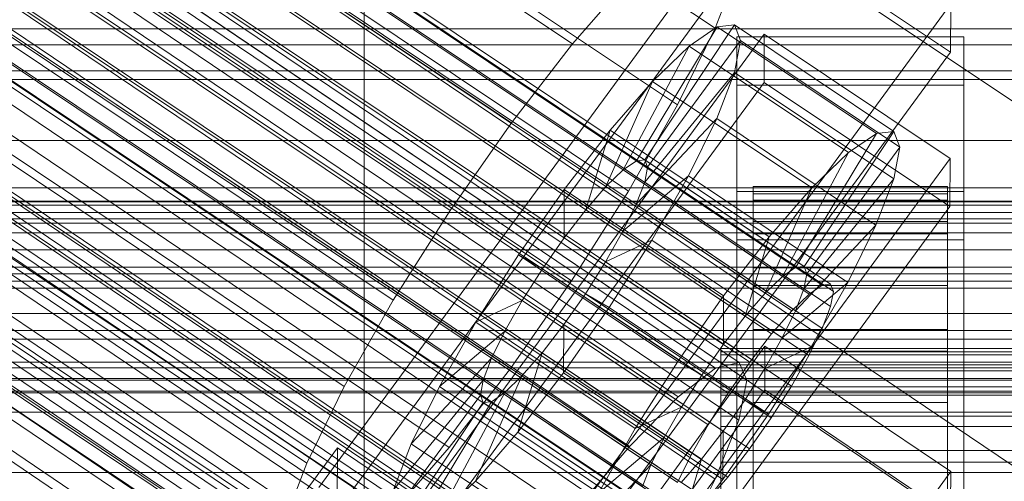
# Model space of a CAD drawing. Header units: millimetres. Extents: x -2233 to 61924, y -68080 to 6847.
# Tile 275 of 656: x -191 to -130, y -33211 to -33182. Entities that reach past the tile are written whole.
import ezdxf

# ---------------------------------------------------------------- set-up
doc = ezdxf.new("R2010")
doc.units = ezdxf.units.MM
for name, color, linetype, lineweight in [('COTAS_P', 1, 'Continuous', 0), ('frontal_C01', 7, 'Continuous', 0), ('frontal_C02', 7, 'Continuous', 0), ('frontal_C03', 7, 'Continuous', 0), ('frontal_dosificador', 7, 'Continuous', 0), ('frontal_secador', 7, 'Continuous', 0)]:
    doc.layers.add(name, color=color, linetype=linetype, lineweight=lineweight)
doc.dimstyles.new('R19_100', dxfattribs={"dimtxt": 250, "dimasz": 150, "dimexe": 150, "dimexo": 80, "dimgap": 100, "dimtad": 1, "dimtih": 1, "dimtoh": 1, "dimdsep": 46, "dimcen": 0.09, "dimadec": 0, "dimazin": 0, "dimtfac": 1, "dimtdec": 4, "dimtofl": 0, "dimtmove": 0, "dimatfit": 3, "dimfxl": 1, "dimtolj": 1, "dimtzin": 0, "dimarcsym": 0})

# ---------------------------------------------------------------- blocks, each defined once
blk = doc.blocks.new('DIM_R27_53')
at = {"layer": 'COTAS_P'}
for p, q in [((-150, -32000), (550, -32000)), ((550, -32000), (505, -32150)), ((550, -34600), (550, -32000)), ((550, -32000), (595, -32150)), ((550, -34600), (505, -34450)), ((550, -34600), (595, -34450)), ((-150, -34600), (550, -34600))]:
    blk.add_line(p, q, dxfattribs=at)
blk.add_text('2600 P', height=250, rotation=90, dxfattribs=at).set_placement((450, -33300))

msp = doc.modelspace()

# ---------------------------------------------------------------- linework, layer by layer
at = {"layer": 'frontal_C01'}
for p, q in [((-331.181, -33079.124), (-146.872, -33203.459)), ((-332.629, -33079.473), (-148.32, -33203.808)), ((-330.692, -33080.214), (-146.383, -33204.548)), ((-334.938, -33081.238), (-150.629, -33205.573)), ((-355.53, -33082.938), (-141.731, -33227.166)), ((-355.017, -33082.814), (-141.218, -33227.043)), ((-331.197, -33082.669), (-146.887, -33207.003)), ((-356.348, -33083.564), (-142.549, -33227.792)), ((-354.844, -33083.201), (-141.045, -33227.429)), ((-355.022, -33084.07), (-141.224, -33228.299)), ((-337.95, -33084.299), (-153.641, -33208.633)), ((-357.415, -33084.648), (-143.617, -33228.876)), ((-355.541, -33085.365), (-141.742, -33229.593)), ((-358.659, -33086.117), (-144.861, -33230.346)), ((-332.659, -33086.321), (-148.35, -33210.656)), ((-356.363, -33086.995), (-142.565, -33231.223)), ((-146.196, -33232.1), (-359.995, -33087.872)), ((-341.461, -33088.446), (-157.152, -33212.78)), ((-357.434, -33088.851), (-143.635, -33233.079)), ((-361.332, -33089.791), (-147.533, -33234.02)), ((-358.68, -33090.805), (-144.881, -33235.033)), ((-334.981, -33090.923), (-150.672, -33215.258)), ((-362.578, -33091.746), (-148.779, -33235.974)), ((-360.017, -33092.725), (-146.218, -33236.953)), ((-160.922, -33217.731), (-345.231, -33093.397)), ((-363.648, -33093.601), (-149.85, -33237.829)), ((-361.352, -33094.479), (-147.554, -33238.707)), ((-338.003, -33096.16), (-153.694, -33220.495)), ((-349.002, -33098.815), (-164.693, -33223.149)), ((-341.52, -33101.675), (-157.211, -33226.01)), ((-130, -33209.806), (-228.298, -33143.494)), ((-228.298, -33149.274), (-130, -33215.586)), ((-342.5, -33189.755), (342.5, -33189.755)), ((342.5, -33195.462), (-342.5, -33195.462)), ((300, -33197.985), (-300, -33197.985)), ((300, -33202.015), (-300, -33202.015)), ((-172.809, -33240.291), (-145.277, -33202.437)), ((-145.289, -33205.133), (-145.277, -33202.437)), ((-145.277, -33202.437), (-133.809, -33210.173)), ((-150.629, -33205.573), (-148.32, -33203.808)), ((-148.32, -33203.808), (-146.872, -33203.459)), ((-146.872, -33203.459), (-146.383, -33204.548)), ((342.5, -33204.538), (-342.5, -33204.538)), ((-146.383, -33204.548), (-146.887, -33207.003)), ((-145.289, -33205.133), (-172.821, -33242.988)), ((-133.821, -33212.87), (-145.289, -33205.133)), ((-153.641, -33208.633), (-150.629, -33205.573)), ((-146.887, -33207.003), (-148.35, -33210.656)), ((-157.152, -33212.78), (-153.641, -33208.633)), ((342.5, -33210.245), (-342.5, -33210.245)), ((-133.809, -33210.173), (-161.341, -33248.028)), ((-148.35, -33210.656), (-150.672, -33215.258)), ((-133.809, -33210.173), (-133.821, -33212.87))]:
    msp.add_line(p, q, dxfattribs=at)
at = {"layer": 'frontal_C02'}
for p, q in [((-355.53, -33055.696), (-141.731, -33198.672)), ((-355.017, -33055.64), (-141.218, -33198.616)), ((-356.348, -33056.259), (-142.549, -33199.234)), ((-354.844, -33056.095), (-141.045, -33199.07)), ((-357.415, -33057.29), (-143.617, -33200.265)), ((-355.022, -33057.029), (-141.224, -33200.004)), ((-358.659, -33058.719), (-144.861, -33201.694)), ((-355.541, -33058.379), (-141.742, -33201.354)), ((-332.659, -33059.581), (-148.35, -33182.835)), ((-146.196, -33203.423), (-359.995, -33060.448)), ((-356.363, -33060.052), (-142.565, -33203.028)), ((-341.461, -33060.539), (-157.152, -33183.794)), ((-361.332, -33062.36), (-147.533, -33205.336)), ((-357.434, -33061.936), (-143.635, -33204.911)), ((-358.68, -33063.901), (-144.881, -33206.876)), ((-362.578, -33064.325), (-148.779, -33207.3)), ((-334.981, -33064.304), (-150.672, -33187.559)), ((-160.922, -33188.675), (-345.231, -33065.42)), ((-360.017, -33065.813), (-146.218, -33208.788)), ((-363.648, -33066.209), (-149.85, -33209.184)), ((-364.471, -33067.882), (-150.672, -33210.857)), ((-361.352, -33067.542), (-147.554, -33210.518)), ((-362.596, -33068.971), (-148.798, -33211.947)), ((-364.989, -33069.232), (-151.191, -33212.207)), ((-338.003, -33069.619), (-153.694, -33192.874)), ((-365.168, -33070.166), (-151.369, -33213.141)), ((-363.664, -33070.002), (-149.865, -33212.977)), ((-364.995, -33070.62), (-151.196, -33213.596)), ((-364.482, -33070.565), (-150.683, -33213.54)), ((-349.002, -33070.817), (-164.693, -33194.072)), ((-341.52, -33075.164), (-157.211, -33198.419)), ((-352.519, -33076.362), (-168.21, -33199.617)), ((-345.291, -33080.561), (-160.982, -33203.816)), ((-355.541, -33081.678), (-171.232, -33204.932)), ((-349.061, -33085.442), (-164.752, -33208.697)), ((-357.863, -33086.401), (-173.554, -33209.656)), ((-352.572, -33089.475), (-168.263, -33212.729)), ((-359.326, -33090.211), (-175.016, -33213.465)), ((-355.584, -33092.384), (-171.275, -33215.639)), ((-359.83, -33092.846), (-175.521, -33216.101)), ((-357.893, -33093.972), (-173.584, -33217.226)), ((-359.341, -33094.129), (-175.032, -33217.384)), ((-228.298, -33121.594), (-130, -33187.33)), ((-172.809, -33211.173), (-145.277, -33173.65)), ((-145.289, -33176.631), (-172.821, -33214.153)), ((-133.821, -33184.3), (-145.289, -33176.631)), ((-146.887, -33179.026), (-148.35, -33182.835)), ((-157.152, -33183.794), (-153.641, -33179.761)), ((-133.809, -33181.319), (-161.341, -33218.842)), ((-133.809, -33181.319), (-133.821, -33184.3)), ((-153.199, -33191.003), (-148.226, -33182.742)), ((-152.686, -33190.947), (-147.143, -33182.624)), ((-148.226, -33182.742), (-149.953, -33183.93)), ((-147.143, -33182.624), (-148.226, -33182.742)), ((-148.226, -33182.742), (-138.396, -33189.316)), ((-147.143, -33182.624), (-137.313, -33189.198)), ((-146.777, -33183.584), (-147.143, -33182.624)), ((-172.847, -33220.71), (-145.315, -33183.188)), ((-148.35, -33182.835), (-150.672, -33187.559)), ((-147, -33186.342), (-147, -33183.362)), ((-147, -33183.362), (-133, -33183.362)), ((-147, -33229.18), (-147, -33183.362)), ((-145.327, -33186.168), (-145.315, -33183.188)), ((-145.315, -33183.188), (-133.847, -33190.857)), ((-133, -33183.362), (-133, -33186.342)), ((-133, -33183.362), (-133, -33229.18)), ((-160.922, -33188.675), (-157.152, -33183.794)), ((-154.017, -33191.565), (-149.953, -33183.93)), ((-152.513, -33191.401), (-146.777, -33183.584)), ((-149.953, -33183.93), (-152.207, -33186.106)), ((-149.953, -33183.93), (-140.123, -33190.503)), ((-147.155, -33185.556), (-146.777, -33183.584)), ((-146.777, -33183.584), (-136.948, -33190.158)), ((-161.353, -33221.822), (-133.821, -33184.3)), ((-152.692, -33192.335), (-147.155, -33185.556)), ((-148.249, -33188.405), (-147.155, -33185.556)), ((-147.155, -33185.556), (-137.325, -33192.129)), ((-145.327, -33186.168), (-172.859, -33223.691)), ((-155.085, -33192.596), (-152.207, -33186.106)), ((-152.207, -33186.106), (-154.833, -33189.122)), ((-152.207, -33186.106), (-142.377, -33192.68)), ((-133, -33186.342), (-147, -33186.342)), ((-147, -33186.342), (-147, -33232.161)), ((-133.859, -33193.838), (-145.327, -33186.168)), ((-133, -33232.161), (-133, -33186.342)), ((-150.672, -33187.559), (-153.694, -33192.874)), ((-164.693, -33194.072), (-160.922, -33188.675)), ((-153.21, -33193.685), (-148.249, -33188.405)), ((-149.985, -33191.939), (-148.249, -33188.405)), ((-148.249, -33188.405), (-138.419, -33194.979)), ((-154.833, -33189.122), (-157.653, -33192.774)), ((-156.329, -33194.025), (-154.833, -33189.122)), ((-154.833, -33189.122), (-145.003, -33195.696)), ((-138.396, -33189.316), (-143.369, -33197.576)), ((-137.313, -33189.198), (-142.856, -33197.52)), ((-140.123, -33190.503), (-138.396, -33189.316)), ((-138.396, -33189.316), (-137.313, -33189.198)), ((-137.313, -33189.198), (-136.948, -33190.158)), ((-140.123, -33190.503), (-144.188, -33198.139)), ((-136.948, -33190.158), (-142.683, -33197.975)), ((-142.377, -33192.68), (-140.123, -33190.503)), ((-136.948, -33190.158), (-137.325, -33192.129)), ((-133.847, -33190.857), (-161.379, -33228.38)), ((-154.017, -33191.565), (-153.199, -33191.003)), ((-153.199, -33191.003), (-152.686, -33190.947)), ((-143.369, -33197.576), (-153.199, -33191.003)), ((-142.856, -33197.52), (-152.686, -33190.947)), ((-152.686, -33190.947), (-152.513, -33191.401)), ((-133.847, -33190.857), (-133.859, -33193.838)), ((-155.085, -33192.596), (-154.017, -33191.565)), ((-144.188, -33198.139), (-154.017, -33191.565)), ((-152.513, -33191.401), (-152.692, -33192.335)), ((-142.683, -33197.975), (-152.513, -33191.401)), ((-154.033, -33195.359), (-149.985, -33191.939)), ((-152.692, -33192.335), (-153.21, -33193.685)), ((-142.862, -33198.909), (-152.692, -33192.335)), ((-152.246, -33195.915), (-149.985, -33191.939)), ((-149.985, -33191.939), (-140.156, -33198.512)), ((-137.325, -33192.129), (-142.862, -33198.909)), ((-137.325, -33192.129), (-138.419, -33194.979)), ((-157.653, -33192.774), (-160.474, -33196.811)), ((-157.653, -33192.774), (-157.665, -33195.754)), ((-147.823, -33199.347), (-157.653, -33192.774)), ((-153.694, -33192.874), (-157.211, -33198.419)), ((-156.329, -33194.025), (-155.085, -33192.596)), ((-145.255, -33199.169), (-155.085, -33192.596)), ((-147, -33195.88), (-147, -33192.9)), ((-147, -33192.9), (-133, -33192.9)), ((-147, -33238.718), (-147, -33192.9)), ((-146, -33202.583), (-146, -33192.591)), ((-146, -33192.591), (-146, -33193.038)), ((-146, -33192.591), (-134, -33192.591)), ((-146, -33193.439), (-146, -33192.591)), ((-146, -33202.794), (-146, -33193.038)), ((-146, -33193.038), (-146, -33194.747)), ((-146, -33193.038), (-134, -33193.038)), ((-142.377, -33192.68), (-145.255, -33199.169)), ((-145.003, -33195.696), (-142.377, -33192.68)), ((-134, -33193.038), (-134, -33192.591)), ((-134, -33192.591), (-134, -33202.583)), ((-134, -33192.591), (-134, -33193.439)), ((-134, -33194.747), (-134, -33193.038)), ((-134, -33193.038), (-134, -33202.794)), ((-133, -33192.9), (-133, -33195.88)), ((-133, -33192.9), (-133, -33238.718)), ((-153.21, -33193.685), (-154.033, -33195.359)), ((-143.38, -33200.259), (-153.21, -33193.685)), ((-146, -33202.985), (-146, -33193.439)), ((-146, -33193.439), (-134, -33193.439)), ((-146, -33195.523), (-146, -33193.439)), ((-134, -33193.439), (-134, -33202.985)), ((-134, -33193.439), (-134, -33195.523)), ((-168.21, -33199.617), (-164.693, -33194.072)), ((-161.391, -33231.36), (-133.859, -33193.838)), ((-157.665, -33195.754), (-156.329, -33194.025)), ((-146.499, -33200.598), (-156.329, -33194.025)), ((450, -33194.595), (-450, -33194.595)), ((-146, -33203.604), (-146, -33194.747)), ((-146, -33194.747), (-146, -33197.603)), ((-146, -33194.747), (-134, -33194.747)), ((-134, -33197.603), (-134, -33194.747)), ((-134, -33194.747), (-134, -33203.604)), ((-154.033, -33195.359), (-155.103, -33197.242)), ((-144.203, -33201.932), (-154.033, -33195.359)), ((-146, -33203.972), (-146, -33195.523)), ((-146, -33195.523), (-134, -33195.523)), ((-146, -33198.701), (-146, -33195.523)), ((-138.419, -33194.979), (-143.38, -33200.259)), ((-138.419, -33194.979), (-140.156, -33198.512)), ((-134, -33195.523), (-134, -33203.972)), ((-134, -33195.523), (-134, -33198.701)), ((-159.001, -33197.666), (-157.665, -33195.754)), ((-157.665, -33195.754), (-147.835, -33202.328)), ((-155.103, -33197.242), (-152.246, -33195.915)), ((-154.877, -33200.062), (-152.246, -33195.915)), ((-152.246, -33195.915), (-142.416, -33202.488)), ((-147.823, -33199.347), (-145.003, -33195.696)), ((-133, -33195.88), (-147, -33195.88)), ((-147, -33195.88), (-147, -33241.698)), ((-145.003, -33195.696), (-146.499, -33200.598)), ((-133, -33241.698), (-133, -33195.88)), ((-160.474, -33196.811), (-163.105, -33200.959)), ((-159.001, -33197.666), (-160.474, -33196.811)), ((-160.474, -33196.811), (-150.644, -33203.384)), ((-155.103, -33197.242), (-156.35, -33199.207)), ((-145.274, -33203.816), (-155.103, -33197.242)), ((-160.247, -33199.631), (-159.001, -33197.666)), ((-149.171, -33204.24), (-159.001, -33197.666)), ((-146, -33204.957), (-146, -33197.603)), ((-146, -33197.603), (-146, -33201.412)), ((-146, -33197.603), (-134, -33197.603)), ((-143.369, -33197.576), (-144.188, -33198.139)), ((-142.856, -33197.52), (-143.369, -33197.576)), ((-142.683, -33197.975), (-142.856, -33197.52)), ((-134, -33201.412), (-134, -33197.603)), ((-134, -33197.603), (-134, -33204.957)), ((-157.211, -33198.419), (-160.982, -33203.816)), ((-144.188, -33198.139), (-145.255, -33199.169)), ((-140.156, -33198.512), (-144.203, -33201.932)), ((-142.862, -33198.909), (-142.683, -33197.975)), ((-140.156, -33198.512), (-142.416, -33202.488)), ((-145.255, -33199.169), (-146.499, -33200.598)), ((-146, -33205.477), (-146, -33198.701)), ((-146, -33198.701), (-134, -33198.701)), ((-146, -33202.756), (-146, -33198.701)), ((-143.38, -33200.259), (-142.862, -33198.909)), ((-142.549, -33199.234), (-141.731, -33198.672)), ((-141.731, -33198.672), (-141.218, -33198.616)), ((-141.045, -33199.07), (-141.224, -33200.004)), ((-141.218, -33198.616), (-141.045, -33199.07)), ((-134, -33198.701), (-134, -33205.477)), ((-134, -33198.701), (-134, -33202.756)), ((-171.232, -33204.932), (-168.21, -33199.617)), ((-160.247, -33199.631), (-163.105, -33200.959)), ((-161.318, -33201.515), (-160.247, -33199.631)), ((-150.417, -33206.205), (-160.247, -33199.631)), ((-156.35, -33199.207), (-157.686, -33201.119)), ((-156.35, -33199.207), (-154.877, -33200.062)), ((-146.52, -33205.78), (-156.35, -33199.207)), ((-150.644, -33203.384), (-147.823, -33199.347)), ((-147.835, -33202.328), (-147.823, -33199.347)), ((-143.617, -33200.265), (-142.549, -33199.234)), ((-157.698, -33204.1), (-154.877, -33200.062)), ((-154.877, -33200.062), (-145.047, -33206.636)), ((-144.861, -33201.694), (-143.617, -33200.265)), ((-144.203, -33201.932), (-143.38, -33200.259)), ((-141.224, -33200.004), (-141.742, -33201.354)), ((-163.105, -33200.959), (-165.365, -33204.935)), ((-163.105, -33200.959), (-153.275, -33207.532)), ((-146.499, -33200.598), (-147.835, -33202.328)), ((-161.318, -33201.515), (-165.365, -33204.935)), ((-162.14, -33203.188), (-161.318, -33201.515)), ((-151.488, -33208.088), (-161.318, -33201.515)), ((-157.686, -33201.119), (-159.022, -33202.849)), ((-157.686, -33201.119), (-157.698, -33204.1)), ((-147.856, -33207.693), (-157.686, -33201.119)), ((-146, -33206.761), (-146, -33201.412)), ((-146, -33201.412), (-146, -33205.913)), ((-146, -33201.412), (-134, -33201.412)), ((-141.742, -33201.354), (-142.565, -33203.028)), ((-134, -33205.913), (-134, -33201.412)), ((-134, -33201.412), (-134, -33206.761)), ((-146.196, -33203.423), (-144.861, -33201.694)), ((-145.274, -33203.816), (-144.203, -33201.932)), ((-147.835, -33202.328), (-149.171, -33204.24)), ((-148, -33202.985), (-148, -33202.583)), ((-148, -33202.583), (-148, -33202.794)), ((-148, -33202.583), (148, -33202.583)), ((-148, -33202.794), (-148, -33203.604)), ((-148, -33202.794), (148, -33202.794)), ((-146, -33202.794), (-146, -33202.583)), ((-134, -33202.583), (-146, -33202.583)), ((-146, -33202.583), (-146, -33202.985)), ((-146, -33207.398), (-146, -33202.756)), ((-146, -33202.756), (-134, -33202.756)), ((-146, -33207.412), (-146, -33202.756)), ((-146, -33203.604), (-146, -33202.794)), ((-134, -33202.794), (-146, -33202.794)), ((-142.416, -33202.488), (-145.274, -33203.816)), ((-142.416, -33202.488), (-145.047, -33206.636)), ((-134, -33202.583), (-134, -33202.794)), ((-134, -33202.985), (-134, -33202.583)), ((-134, -33202.756), (-134, -33207.398)), ((-134, -33202.756), (-134, -33207.412)), ((-134, -33202.794), (-134, -33203.604)), ((-162.14, -33203.188), (-167.102, -33208.468)), ((-162.659, -33204.538), (-162.14, -33203.188)), ((-152.311, -33209.762), (-162.14, -33203.188)), ((-159.022, -33202.849), (-160.518, -33207.751)), ((-159.022, -33202.849), (-160.266, -33204.277)), ((-149.192, -33209.422), (-159.022, -33202.849)), ((-153.275, -33207.532), (-150.644, -33203.384)), ((-150.644, -33203.384), (-149.171, -33204.24)), ((-148, -33203.972), (-148, -33202.985)), ((-148, -33202.985), (148, -33202.985)), ((-147.533, -33205.336), (-146.196, -33203.423)), ((-134, -33202.985), (-146, -33202.985)), ((-146, -33202.985), (-146, -33203.972)), ((-142.565, -33203.028), (-143.635, -33204.911)), ((-134, -33203.972), (-134, -33202.985)), ((-160.982, -33203.816), (-164.752, -33208.697)), ((-148, -33203.604), (-148, -33204.957)), ((-148, -33203.604), (148, -33203.604)), ((-148, -33205.477), (-148, -33203.972)), ((-148, -33203.972), (148, -33203.972)), ((-146.52, -33205.78), (-145.274, -33203.816)), ((-146, -33204.957), (-146, -33203.604)), ((-134, -33203.604), (-146, -33203.604)), ((-134, -33203.972), (-146, -33203.972)), ((-146, -33203.972), (-146, -33205.477)), ((-134, -33203.604), (-134, -33204.957)), ((-134, -33205.477), (-134, -33203.972)), ((-162.659, -33204.538), (-168.196, -33211.317)), ((-160.266, -33204.277), (-163.144, -33210.767)), ((-162.837, -33205.472), (-162.659, -33204.538)), ((-152.829, -33211.112), (-162.659, -33204.538)), ((-160.266, -33204.277), (-161.333, -33205.308)), ((-160.518, -33207.751), (-157.698, -33204.1)), ((-150.436, -33210.851), (-160.266, -33204.277)), ((-157.698, -33204.1), (-147.868, -33210.673)), ((-149.171, -33204.24), (-150.417, -33206.205)), ((-173.554, -33209.656), (-171.232, -33204.932)), ((-165.365, -33204.935), (-167.102, -33208.468)), ((-165.365, -33204.935), (-155.535, -33211.508)), ((-148, -33204.957), (-148, -33206.761)), ((-148, -33204.957), (148, -33204.957)), ((-146, -33206.761), (-146, -33204.957)), ((-134, -33204.957), (-146, -33204.957)), ((-143.635, -33204.911), (-144.881, -33206.876)), ((-134, -33204.957), (-134, -33206.761)), ((-162.837, -33205.472), (-168.573, -33213.289)), ((-161.333, -33205.308), (-165.397, -33212.943)), ((-162.664, -33205.927), (-162.837, -33205.472)), ((-153.008, -33212.046), (-162.837, -33205.472)), ((-161.333, -33205.308), (-162.151, -33205.871)), ((-151.503, -33211.882), (-161.333, -33205.308)), ((-148.779, -33207.3), (-147.533, -33205.336)), ((-148, -33207.398), (-148, -33205.477)), ((-148, -33205.477), (148, -33205.477)), ((-147.856, -33207.693), (-146.52, -33205.78)), ((-145.047, -33206.636), (-146.52, -33205.78)), ((-134, -33205.477), (-146, -33205.477)), ((-146, -33205.477), (-146, -33207.398)), ((-134, -33207.398), (-134, -33205.477)), ((-162.664, -33205.927), (-168.208, -33214.249)), ((-162.151, -33205.871), (-167.125, -33214.131)), ((-162.151, -33205.871), (-162.664, -33205.927)), ((-152.835, -33212.5), (-162.664, -33205.927)), ((-152.321, -33212.444), (-162.151, -33205.871)), ((-153.275, -33207.532), (-150.417, -33206.205)), ((-150.417, -33206.205), (-151.488, -33208.088)), ((-146, -33205.913), (-146, -33208.893)), ((-134, -33205.913), (-146, -33205.913)), ((-146, -33205.913), (-146, -33210.8)), ((-134, -33208.893), (-134, -33205.913)), ((-134, -33210.8), (-134, -33205.913)), ((-450, -33206.517), (450, -33206.517)), ((-148, -33206.761), (-148, -33208.893)), ((-148, -33206.761), (148, -33206.761)), ((-145.047, -33206.636), (-147.868, -33210.673)), ((-144.881, -33206.876), (-146.218, -33208.788)), ((-146, -33208.893), (-146, -33206.761)), ((-134, -33206.761), (-146, -33206.761)), ((-134, -33206.761), (-134, -33208.893)), ((-155.535, -33211.508), (-153.275, -33207.532)), ((-149.85, -33209.184), (-148.779, -33207.3)), ((-148, -33209.603), (-148, -33207.398)), ((-148, -33207.398), (148, -33207.398)), ((-134, -33207.398), (-146, -33207.398)), ((-146, -33207.398), (-146, -33209.603)), ((-146, -33209.603), (-146, -33207.412)), ((-146, -33207.412), (-134, -33207.412)), ((-146, -33212.352), (-146, -33207.412)), ((-134, -33209.603), (-134, -33207.398)), ((-134, -33207.412), (-134, -33209.603)), ((-134, -33207.412), (-134, -33212.352)), ((-163.144, -33210.767), (-160.518, -33207.751)), ((-160.518, -33207.751), (-150.688, -33214.324)), ((-155.535, -33211.508), (-151.488, -33208.088)), ((-151.488, -33208.088), (-152.311, -33209.762)), ((-149.192, -33209.422), (-147.856, -33207.693)), ((-147.868, -33210.673), (-147.856, -33207.693)), ((-177.394, -33216.532), (-171.658, -33208.715)), ((-171.715, -33223.022), (-171.658, -33208.715)), ((-171.658, -33208.715), (-160.19, -33216.384)), ((-164.752, -33208.697), (-168.263, -33212.729)), ((-167.102, -33208.468), (-168.196, -33211.317)), ((-167.102, -33208.468), (-157.272, -33215.041)), ((-148, -33208.893), (-148, -33211.208)), ((148, -33208.893), (-148, -33208.893)), ((-146.218, -33208.788), (-147.554, -33210.518)), ((-146, -33208.893), (-134, -33208.893)), ((-146, -33211.208), (-146, -33208.893)), ((-134, -33208.893), (-134, -33211.208)), ((-150.688, -33214.324), (-149.192, -33209.422)), ((-150.672, -33210.857), (-149.85, -33209.184)), ((-150.436, -33210.851), (-149.192, -33209.422)), ((-175.016, -33213.465), (-173.554, -33209.656)), ((-157.272, -33215.041), (-152.311, -33209.762)), ((-152.311, -33209.762), (-152.829, -33211.112)), ((-148, -33211.943), (-148, -33209.603)), ((-148, -33209.603), (148, -33209.603)), ((-134, -33209.603), (-146, -33209.603)), ((-146, -33209.603), (-146, -33211.943)), ((-134, -33211.943), (-134, -33209.603)), ((-147.868, -33210.673), (-150.688, -33214.324)), ((-147.554, -33210.518), (-148.798, -33211.947)), ((-165.397, -33212.943), (-163.144, -33210.767)), ((-163.144, -33210.767), (-153.314, -33217.341))]:
    msp.add_line(p, q, dxfattribs=at)
at = {"layer": 'frontal_C03'}
for p, q in [((1250, -33182.862), (-1250, -33182.862)), ((1250, -33192.669), (-1250, -33192.669)), ((1250, -33193.55), (-1250, -33193.55)), ((1250, -33194.204), (-1250, -33194.204)), ((1250, -33196.511), (-1250, -33196.511)), ((-1250, -33197.568), (1250, -33197.568)), ((1530, -33198.434), (-1530, -33198.434)), ((1250, -33200.42), (-1250, -33200.42)), ((1250, -33201.478), (-1250, -33201.478)), ((1530, -33203.434), (-1530, -33203.434)), ((1250, -33203.785), (-1250, -33203.785)), ((1250, -33204.439), (-1250, -33204.439)), ((1250, -33205.32), (-1250, -33205.32))]:
    msp.add_line(p, q, dxfattribs=at)
at = {"layer": 'frontal_dosificador'}
msp.add_line((-170, -33600), (-170, -32040), dxfattribs=at)
at = {"layer": 'frontal_secador'}
for p, q in [((1250, -33183.856), (-1250, -33183.856)), ((1250, -33185.455), (-1250, -33185.455)), ((1250, -33186), (-1250, -33186)), ((1360, -33193.5), (-1360, -33193.5)), ((1250, -33193.75), (-1250, -33193.75)), ((1360, -33194.863), (-1360, -33194.863)), ((1360, -33198.859), (-1360, -33198.859)), ((1360, -33205.216), (-1360, -33205.216))]:
    msp.add_line(p, q, dxfattribs=at)

# ---------------------------------------------------------------- dimensions: what is measured, and where the dimension line sits
at = {"layer": 'COTAS_P'}
dim = msp.add_aligned_dim(p1=(-150, -34600), p2=(-150, -32000), distance=-700, text='<> P', dimstyle='R19_100', dxfattribs=at)
dim.commit()
dim.dimension.update_dxf_attribs({"geometry": 'DIM_R27_53', "text_midpoint": (550, -33300)})

doc.saveas('drawing.dxf')
